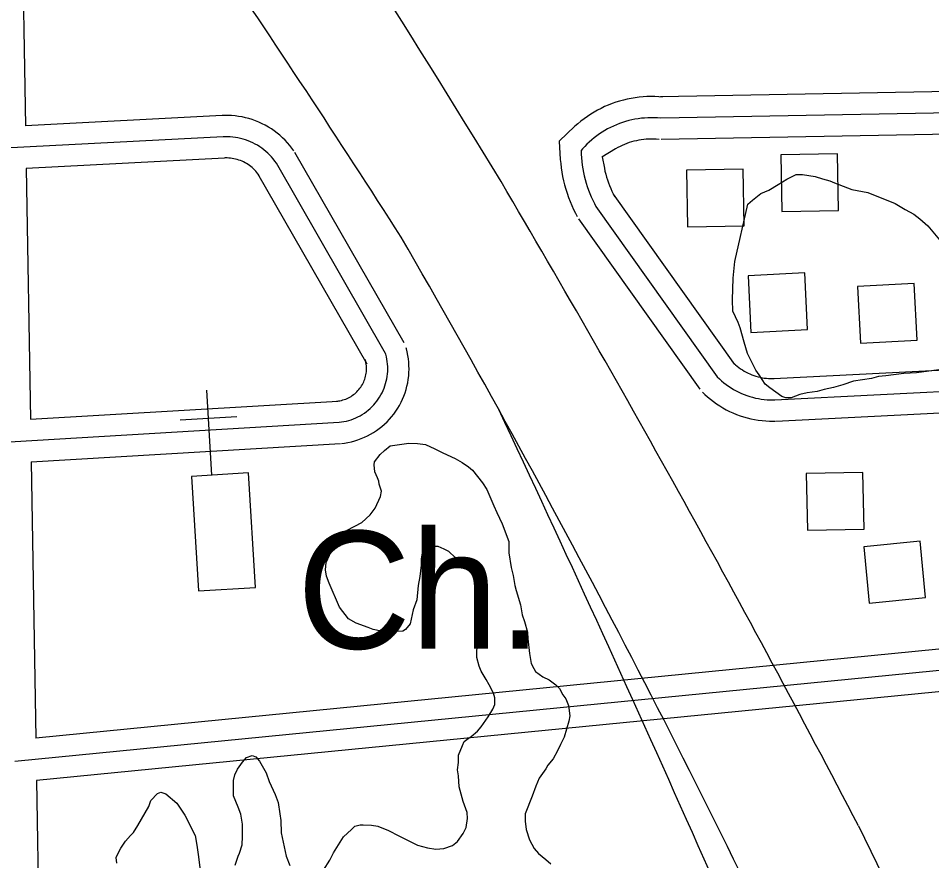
# Model space of a CAD drawing. Extents: x 3313442 to 3351311, y 721974 to 747360.
# Drawn here: x 3333648 to 3334293, y 736632 to 737227 of the extents above; entities that cross this region are included whole.
import ezdxf

# ---------------------------------------------------------------- set-up
doc = ezdxf.new("R2010")
doc.units = 0
for name, color, linetype in [('V-BLDG-OTLN', 7, 'Continuous'), ('V-ROAD-CNTR', 7, 'Continuous'), ('V-SITE-OTLN', 7, 'Continuous'), ('V-SITE-OTLN-IDEN', 7, 'Continuous'), ('V-SITE-VEGE', 7, 'Continuous')]:
    doc.layers.add(name, color=color, linetype=linetype)

msp = doc.modelspace()

# ---------------------------------------------------------------- linework, layer by layer
at = {"layer": 'V-BLDG-OTLN'}
for points in [[(3334226.31, 737130.86), (3334186.32, 737130.12), (3334187.05, 737090.13), (3334227.04, 737090.86)], [(3334159.78, 737120.18), (3334119.79, 737119.45), (3334120.52, 737079.45), (3334160.52, 737080.19)], [(3334165.23, 737004.92), (3334205.18, 737006.94), (3334203.16, 737046.89), (3334163.21, 737044.87)], [(3334242.49, 736997.43), (3334282.44, 736999.45), (3334280.42, 737039.4), (3334240.47, 737037.38)], [(3333815.8, 736825.01), (3333810.81, 736905.85), (3333770.58, 736903.37), (3333775.57, 736822.53)], [(3334244.31, 736906.17), (3334204.32, 736905.44), (3334205.05, 736865.44), (3334245.04, 736866.18)], [(3334248.7, 736813.96), (3334288.51, 736817.87), (3334284.59, 736857.68), (3334244.79, 736853.77)]]:
    msp.add_lwpolyline(points, close=True, dxfattribs=at)
at = {"layer": 'V-ROAD-CNTR'}
for points in [[(3333650.81, 737299.98), (3333653.35, 737150.66)], [(3334535.31, 737179.01), (3334101.35, 737171.05)], [(3334102.86, 737171), (3334100.32, 737171.21), (3334097.51, 737171.34), (3334094.71, 737171.37), (3334091.9, 737171.31), (3334089.1, 737171.14), (3334086.3, 737170.88), (3334083.52, 737170.52), (3334080.75, 737170.06), (3334078, 737169.51), (3334075.27, 737168.86), (3334072.56, 737168.11), (3334069.88, 737167.27), (3334067.23, 737166.34), (3334064.62, 737165.32), (3334062.04, 737164.2), (3334059.51, 737163), (3334057.02, 737161.7), (3334054.57, 737160.32), (3334052.18, 737158.85), (3334049.83, 737157.31), (3334047.55, 737155.67), (3334045.32, 737153.97), (3334043.15, 737152.18), (3334041.05, 737150.32), (3334030, 737139.83)], [(3334550.63, 737164.28), (3334101.63, 737156.05)], [(3333792.17, 737157.92), (3333653.35, 737150.66)], [(3333842.67, 737133.08), (3333841.4, 737134.85), (3333839.86, 737136.82), (3333838.23, 737138.72), (3333836.53, 737140.54), (3333834.74, 737142.29), (3333832.88, 737143.97), (3333830.96, 737145.56), (3333828.97, 737147.06), (3333826.9, 737148.48), (3333824.79, 737149.81), (3333822.61, 737151.05), (3333820.39, 737152.19), (3333818.12, 737153.23), (3333815.8, 737154.17), (3333813.45, 737155.02), (3333811.06, 737155.76), (3333808.65, 737156.4), (3333806.21, 737156.93), (3333803.74, 737157.36), (3333801.26, 737157.67), (3333798.77, 737157.89), (3333796.28, 737157.99), (3333793.83, 737157.99), (3333792.4, 737157.93)], [(3334101.63, 737156.05), (3334099.35, 737156.24), (3334097.08, 737156.34), (3334094.79, 737156.37), (3334092.51, 737156.32), (3334090.24, 737156.18), (3334087.96, 737155.97), (3334085.7, 737155.68), (3334083.45, 737155.31), (3334081.21, 737154.86), (3334078.99, 737154.33), (3334076.79, 737153.72), (3334074.62, 737153.04), (3334072.47, 737152.28), (3334070.34, 737151.45), (3334068.25, 737150.54), (3334066.19, 737149.56), (3334064.16, 737148.51), (3334062.18, 737147.39), (3334060.23, 737146.2), (3334058.33, 737144.94), (3334056.47, 737143.61), (3334054.66, 737142.23), (3334052.9, 737140.77), (3334051.19, 737139.26), (3334049.54, 737137.69), (3334047.94, 737136.06), (3334046.4, 737134.38), (3334045.49, 737133.32)], [(3334535.96, 737149.01), (3334101.9, 737141.05)], [(3333792.96, 737142.94), (3333638.61, 737134.87)], [(3333830.47, 737124.35), (3333829.4, 737125.85), (3333828.25, 737127.31), (3333827.05, 737128.71), (3333825.79, 737130.07), (3333824.46, 737131.36), (3333823.09, 737132.6), (3333821.66, 737133.78), (3333820.18, 737134.9), (3333818.66, 737135.95), (3333817.09, 737136.93), (3333815.48, 737137.85), (3333813.83, 737138.69), (3333812.15, 737139.46), (3333810.44, 737140.16), (3333808.69, 737140.79), (3333806.93, 737141.34), (3333805.14, 737141.81), (3333803.33, 737142.2), (3333801.5, 737142.52), (3333799.67, 737142.76), (3333797.82, 737142.91), (3333795.97, 737142.99), (3333794.12, 737142.99), (3333792.96, 737142.94)], [(3334100.4, 737141.1), (3334098.39, 737141.27), (3334096.64, 737141.35), (3334094.88, 737141.37), (3334093.13, 737141.33), (3334091.37, 737141.22), (3334089.63, 737141.06), (3334087.88, 737140.84), (3334086.15, 737140.55), (3334084.43, 737140.2), (3334082.72, 737139.8), (3334081.03, 737139.33), (3334079.36, 737138.81), (3334077.7, 737138.22), (3334076.07, 737137.58), (3334074.46, 737136.88), (3334072.87, 737136.13), (3334071.31, 737135.32), (3334069.78, 737134.46), (3334060.14, 737128.56)], [(3334030, 737139.83), (3334030.75, 737127.03), (3334031.02, 737123.98), (3334031.38, 737120.95), (3334031.84, 737117.92), (3334032.39, 737114.91), (3334033.03, 737111.92), (3334033.77, 737108.95), (3334034.6, 737106), (3334035.51, 737103.08), (3334036.52, 737100.19), (3334037.61, 737097.33), (3334038.8, 737094.51), (3334040.06, 737091.72), (3334041.41, 737088.99), (3334042.59, 737086.76)], [(3333793.74, 737127.96), (3333653.86, 737120.65)], [(3333818.28, 737115.61), (3333817.39, 737116.85), (3333816.65, 737117.8), (3333815.87, 737118.71), (3333815.05, 737119.59), (3333814.19, 737120.43), (3333813.29, 737121.24), (3333812.36, 737122.01), (3333811.4, 737122.73), (3333810.41, 737123.41), (3333809.4, 737124.05), (3333808.35, 737124.65), (3333807.28, 737125.2), (3333806.18, 737125.7), (3333805.07, 737126.15), (3333803.94, 737126.56), (3333802.79, 737126.92), (3333801.63, 737127.22), (3333800.45, 737127.48), (3333799.27, 737127.68), (3333798.07, 737127.84), (3333796.87, 737127.94), (3333795.67, 737127.99), (3333794.41, 737127.99), (3333793.51, 737127.95)], [(3333920.51, 736997.52), (3333843.49, 737131.81)], [(3334045.49, 737133.32), (3334045.56, 737130.73), (3334045.71, 737128.13), (3334045.94, 737125.54), (3334046.25, 737122.96), (3334046.64, 737120.39), (3334047.1, 737117.84), (3334047.65, 737115.3), (3334048.28, 737112.77), (3334048.98, 737110.27), (3334049.76, 737107.79), (3334050.61, 737105.34), (3334051.54, 737102.91), (3334052.54, 737100.51), (3334053.62, 737098.15), (3334054.77, 737095.82), (3334055.85, 737093.78)], [(3334060.37, 737128.7), (3334061.82, 737120.76), (3334062.27, 737118.68), (3334062.78, 737116.6), (3334063.36, 737114.54), (3334064, 737112.51), (3334064.7, 737110.49), (3334065.46, 737108.49), (3334066.29, 737106.52), (3334067.18, 737104.57), (3334068.13, 737102.65), (3334069.1, 737100.81)], [(3333907.5, 736990.06), (3333830.47, 737124.35)], [(3333653.86, 737120.65), (3333656.86, 736943.75)], [(3333894.48, 736982.59), (3333817.46, 737116.88)], [(3334068.06, 737102.49), (3334153.73, 736982.32)], [(3334055.85, 737093.78), (3334141.52, 736973.61)], [(3334043.63, 737085.07), (3334129.3, 736964.9)], [(3333876.47, 736926.65), (3333878.55, 736926.9), (3333880.95, 736927.3), (3333883.32, 736927.81), (3333885.68, 736928.43), (3333888, 736929.16), (3333890.28, 736929.99), (3333892.53, 736930.93), (3333894.73, 736931.97), (3333896.88, 736933.11), (3333898.97, 736934.34), (3333901.01, 736935.67), (3333902.98, 736937.09), (3333904.89, 736938.6), (3333906.72, 736940.2), (3333908.48, 736941.88), (3333910.16, 736943.64), (3333911.76, 736945.47), (3333913.27, 736947.38), (3333914.7, 736949.35), (3333916.03, 736951.39), (3333917.26, 736953.48), (3333918.4, 736955.63), (3333919.44, 736957.83), (3333920.38, 736960.07), (3333921.21, 736962.36), (3333921.94, 736964.68), (3333922.56, 736967.03), (3333923.08, 736969.41), (3333923.48, 736971.81), (3333923.77, 736974.22), (3333923.95, 736976.64), (3333924.02, 736979.08), (3333923.98, 736981.51), (3333923.83, 736983.94), (3333923.57, 736986.35), (3333923.19, 736988.76), (3333922.71, 736991.14), (3333922.14, 736993.38), (3333921.93, 736994.15)], [(3333874.68, 736941.54), (3333876.41, 736941.75), (3333878.13, 736942.04), (3333879.83, 736942.4), (3333881.52, 736942.85), (3333883.18, 736943.37), (3333884.82, 736943.97), (3333886.43, 736944.64), (3333888.01, 736945.38), (3333889.55, 736946.2), (3333891.05, 736947.09), (3333892.51, 736948.04), (3333893.93, 736949.06), (3333895.3, 736950.14), (3333896.61, 736951.29), (3333897.87, 736952.49), (3333899.08, 736953.75), (3333900.22, 736955.07), (3333901.31, 736956.44), (3333902.33, 736957.85), (3333903.28, 736959.31), (3333904.17, 736960.81), (3333904.99, 736962.35), (3333905.73, 736963.93), (3333906.41, 736965.54), (3333907.01, 736967.18), (3333907.53, 736968.84), (3333907.97, 736970.53), (3333908.34, 736972.23), (3333908.63, 736973.95), (3333908.84, 736975.68), (3333908.97, 736977.42), (3333909.02, 736979.17), (3333908.99, 736980.91), (3333908.88, 736982.65), (3333908.69, 736984.39), (3333908.42, 736986.11), (3333908.08, 736987.82), (3333907.65, 736989.51), (3333907.5, 736990.06)], [(3334181.33, 736972.38), (3334539.43, 736990.45)], [(3333872.88, 736956.43), (3333874.27, 736956.6), (3333875.31, 736956.77), (3333876.34, 736957), (3333877.36, 736957.27), (3333878.37, 736957.58), (3333879.36, 736957.94), (3333880.34, 736958.35), (3333881.3, 736958.8), (3333882.23, 736959.29), (3333883.14, 736959.83), (3333884.02, 736960.41), (3333884.88, 736961.03), (3333885.71, 736961.68), (3333886.5, 736962.38), (3333887.27, 736963.11), (3333888, 736963.87), (3333888.69, 736964.67), (3333889.35, 736965.5), (3333889.96, 736966.35), (3333890.54, 736967.23), (3333891.08, 736968.15), (3333891.58, 736969.08), (3333892.03, 736970.03), (3333892.44, 736971.01), (3333892.8, 736972), (3333893.11, 736973.01), (3333893.38, 736974.03), (3333893.6, 736975.05), (3333893.78, 736976.1), (3333893.91, 736977.15), (3333893.99, 736978.2), (3333894.02, 736979.26), (3333894, 736980.31), (3333893.93, 736981.37), (3333893.82, 736982.42), (3333893.66, 736983.46), (3333893.45, 736984.49), (3333893.16, 736985.64), (3333893.06, 736985.97)], [(3334152.01, 736984.32), (3334153.3, 736983.07), (3334154.41, 736982.05), (3334155.57, 736981.08), (3334156.76, 736980.16), (3334157.98, 736979.28), (3334159.24, 736978.45), (3334160.53, 736977.67), (3334161.85, 736976.94), (3334163.19, 736976.26), (3334164.56, 736975.63), (3334165.96, 736975.06), (3334167.37, 736974.53), (3334168.81, 736974.07), (3334170.25, 736973.66), (3334171.72, 736973.3), (3334173.2, 736973), (3334174.69, 736972.76), (3334176.18, 736972.58), (3334177.68, 736972.45), (3334179.19, 736972.38), (3334180.76, 736972.37), (3334181.74, 736972.39)], [(3334141.52, 736973.61), (3334143, 736972.15), (3334144.55, 736970.75), (3334146.14, 736969.41), (3334147.79, 736968.13), (3334149.48, 736966.92), (3334151.22, 736965.77), (3334153, 736964.69), (3334154.82, 736963.68), (3334156.68, 736962.74), (3334158.58, 736961.87), (3334160.5, 736961.08), (3334162.46, 736960.36), (3334164.44, 736959.71), (3334166.44, 736959.15), (3334168.47, 736958.66), (3334170.51, 736958.24), (3334172.57, 736957.91), (3334174.63, 736957.65), (3334176.71, 736957.48), (3334178.79, 736957.38), (3334180.87, 736957.37), (3334182.09, 736957.4)], [(3334182.09, 736957.4), (3334554.75, 736976.2)], [(3334131.02, 736962.9), (3334132.71, 736961.24), (3334134.68, 736959.45), (3334136.71, 736957.74), (3334138.82, 736956.11), (3334140.98, 736954.56), (3334143.2, 736953.1), (3334145.47, 736951.72), (3334147.8, 736950.43), (3334150.17, 736949.23), (3334152.59, 736948.12), (3334155.05, 736947.1), (3334157.54, 736946.18), (3334160.07, 736945.36), (3334162.63, 736944.64), (3334165.22, 736944.01), (3334167.82, 736943.48), (3334170.45, 736943.06), (3334173.08, 736942.73), (3334175.74, 736942.51), (3334178.39, 736942.39), (3334180.99, 736942.37), (3334182.43, 736942.4)], [(3334182.84, 736942.42), (3334540.09, 736960.44)], [(3333656.86, 736943.75), (3333873.8, 736956.51)], [(3333642.13, 736927.85), (3333874.68, 736941.54)], [(3333657.37, 736913.72), (3333875.56, 736926.57)], [(3333657.37, 736913.73), (3333660.68, 736718.81)], [(3334543.48, 736805.64), (3333660.68, 736718.81)], [(3334558.78, 736792.08), (3333645.96, 736702.29)], [(3334544.14, 736775.57), (3333661.19, 736688.72)], [(3333661.19, 736688.72), (3333664.58, 736489.39)], [(3334241.13, 736656.75), (3334501.61, 736121.65)]]:
    msp.add_lwpolyline(points, dxfattribs=at)
for centre, radius, start, end in [((3328750.99, 733946.05), 6120.05, 31.144316, 38.397058), ((3326142.52, 732091.08), 9234.58, 32.642557, 35.701546), ((3325539.05, 732126.08), 9810.86, 27.503396, 30.539605), ((3327432.96, 733323.46), 7491.02, 25.156914, 30.028411), ((3319864.02, 730304.61), 15608.84, 22.789562, 25.200353)]:
    msp.add_arc(centre, radius, start, end, dxfattribs=at)
at = {"layer": 'V-SITE-OTLN'}
for p, q in [((3333784.94, 736904.26), (3333781.25, 736964.14)), ((3333802.44, 736945.41), (3333762.52, 736942.95))]:
    msp.add_line(p, q, dxfattribs=at)
at = {"layer": 'V-SITE-VEGE'}
for points in [[(3334301.23, 736978.93), (3334282.04, 736976.43), (3334273.14, 736975.89), (3334260.5, 736974.38), (3334255.35, 736973.87), (3334250.21, 736972.42), (3334237.58, 736970.45), (3334230.1, 736968.04), (3334223.56, 736966.12), (3334217.01, 736964.66), (3334211.87, 736963.21), (3334204.85, 736962.22), (3334199.7, 736961.24), (3334193.63, 736958.85), (3334189.88, 736958.82), (3334187.06, 736959.73), (3334178.58, 736965.76), (3334175.28, 736968.54), (3334171.01, 736975.06), (3334168.64, 736978.33), (3334162.93, 736989.99), (3334160.52, 736997.94), (3334157.62, 737008.22), (3334156.19, 737011.96), (3334152.38, 737019.9), (3334152.31, 737027.86), (3334152.66, 737043.32), (3334153.97, 737055.05), (3334163.02, 737095.42), (3334166.27, 737098.25), (3334172.32, 737102.98), (3334177.93, 737105.37), (3334184.46, 737109.17), (3334190.52, 737112.97), (3334197.05, 737116.3), (3334201.73, 737116.34), (3334210.65, 737115), (3334215.81, 737113.17), (3334220.98, 737111.81), (3334224.27, 737110.43), (3334236.49, 737105.84), (3334247.75, 737103.59), (3334267.02, 737095.78), (3334274.09, 737091.62), (3334280.2, 737088.39), (3334284.45, 737085.14), (3334290.11, 737080.04), (3334299.57, 737068.87)], [(3333967.89, 736719.76), (3333972.31, 736723.65), (3333974.95, 736726.64), (3333979.93, 736733.79), (3333983.15, 736739.15), (3333984.61, 736742.43), (3333984.57, 736747.17), (3333983.66, 736750.42), (3333980.64, 736756.33), (3333978.54, 736760.16), (3333974.93, 736766.06), (3333973.42, 736769.61), (3333971.89, 736775.52), (3333971.86, 736779.68), (3333972.4, 736786.49), (3333972.36, 736790.94), (3333972.62, 736795.39), (3333973.18, 736799.54), (3333973.1, 736809.62), (3333972.14, 736818.21), (3333972.06, 736827.69), (3333971.15, 736830.95), (3333970.25, 736833.02), (3333967.85, 736836.26), (3333964.27, 736839.19), (3333961.58, 736841.84), (3333959.78, 736843.9), (3333956.5, 736846.24), (3333952.02, 736850.36), (3333948.75, 736852.11), (3333944.58, 736853.85), (3333941.62, 736853.83), (3333936.29, 736852.9), (3333933.64, 736850.8), (3333932.5, 736845.16), (3333932.54, 736840.72), (3333931.71, 736832.71), (3333930.58, 736826.47), (3333929.47, 736816.39), (3333926.86, 736809.25), (3333924.87, 736799.45), (3333921.64, 736795.28), (3333919.57, 736794.07), (3333907.42, 736793.98), (3333904.45, 736794.25), (3333898.81, 736795.39), (3333895.24, 736796.84), (3333886.62, 736799.74), (3333881.26, 736802.95), (3333874.97, 736811.2), (3333867.72, 736828.04), (3333865.9, 736833.07), (3333864.98, 736837.5), (3333865.53, 736842.55), (3333869.02, 736850.28), (3333876.93, 736862.5), (3333880.46, 736865.49), (3333890.79, 736870.91), (3333896.68, 736876.3), (3333900.2, 736881.07), (3333903.99, 736889.1), (3333904.55, 736892.96), (3333903.02, 736897.99), (3333902.71, 736900.06), (3333901.81, 736902.42), (3333899.99, 736906.56), (3333899.36, 736911.59), (3333899.64, 736913.67), (3333903.75, 736918.74), (3333906.69, 736921.73), (3333910.81, 736925.02), (3333923.84, 736926.91), (3333930.07, 736926.66), (3333935.71, 736925.82), (3333942.25, 736922.9), (3333947.91, 736919.98), (3333956.53, 736915.9), (3333961.6, 736913.28), (3333966.07, 736910.05), (3333968.75, 736907.7), (3333975.94, 736898.87), (3333978.94, 736894.15), (3333983.78, 736882.63), (3333985.89, 736877.9), (3333989.81, 736869.93), (3333994.35, 736857.52), (3333994.42, 736849.51), (3333995.98, 736839.15), (3333997.51, 736833.53), (3333998.75, 736826.43), (3333999.67, 736822.88), (3334002.72, 736812.82), (3334003.96, 736805.72), (3334005.48, 736800.99), (3334007.62, 736793.59), (3334007.95, 736788.86), (3334008.92, 736778.49), (3334010.16, 736771.38), (3334011.97, 736767.84), (3334013.17, 736765.78), (3334018.54, 736761.97)], [(3334018.54, 736761.97), (3334023, 736759.93), (3334027.48, 736756.41), (3334030.17, 736753.76), (3334032.57, 736749.33), (3334034.67, 736746.39), (3334036.49, 736741.66), (3334037.43, 736734.55), (3334036.87, 736730.69), (3334033.41, 736719.4), (3334030.78, 736714.34), (3334028.74, 736709.88), (3334025.82, 736704.22), (3334022, 736699.74), (3334020.54, 736697.07), (3334015.85, 736690.51), (3334013.53, 736684.86), (3334010.92, 736677.72), (3334005.98, 736665.23), (3334006.02, 736660.19), (3334006.66, 736654.27), (3334009.09, 736646.88), (3334012.4, 736640.98), (3334015.39, 736637.44), (3334020.47, 736633.04), (3334024.05, 736630.1)], [(3333863.72, 736625.55), (3333868.11, 736632.7), (3333870.73, 736637.76), (3333877.76, 736649.08), (3333883.35, 736654.17), (3333885.7, 736656.56), (3333889.54, 736657.48), (3333891.62, 736657.49), (3333897.55, 736657.24), (3333902, 736656.69), (3333909.44, 736653.49), (3333916.88, 736649.69), (3333929.98, 736643.28), (3333937.1, 736641.26), (3333943.04, 736640.42), (3333948.67, 736640.76), (3333954.58, 736642.88), (3333958.11, 736645.88), (3333962.22, 736651.54), (3333964.26, 736655.71), (3333965.39, 736661.94), (3333965.06, 736666.38), (3333962.33, 736674.07), (3333959.29, 736684.42), (3333958.93, 736692.12), (3333958.3, 736696.27), (3333958.85, 736701.61), (3333958.81, 736706.65), (3333961.72, 736713.49), (3333962.88, 736716.46), (3333965.83, 736718.56), (3333967.89, 736719.76)], [(3333801.44, 736629.2), (3333803.46, 736635.44), (3333804.34, 736637.53), (3333806.36, 736643.47), (3333806.61, 736649.4), (3333806.54, 736658), (3333805.3, 736665.1), (3333803.48, 736670.12), (3333800.15, 736678.1), (3333800.07, 736688.77), (3333801.22, 736692.93), (3333802.97, 736696.8), (3333806.49, 736701.86), (3333809.43, 736705.15), (3333813.27, 736706.37), (3333815.94, 736705.5), (3333818.64, 736702.56), (3333823.15, 736694.29), (3333825.27, 736688.08), (3333829.5, 736678.93), (3333831.62, 736673.32), (3333832.87, 736665.32), (3333833.5, 736660.58), (3333833.86, 736651.99), (3333837.26, 736635.42), (3333839.98, 736628.92)], [(3333717.84, 736630.6), (3333717.51, 736634.45), (3333719.55, 736638.92), (3333720.72, 736641), (3333723.94, 736646.07), (3333727.46, 736649.95), (3333729.52, 736652.04), (3333732.74, 736657.11), (3333740.34, 736670.51), (3333741.79, 736674.67), (3333746.49, 736679.75), (3333748.86, 736680.65), (3333752.42, 736679.5), (3333760.18, 736672.74), (3333765.88, 736664.49), (3333773.11, 736650.02), (3333774.35, 736643.21), (3333775.6, 736634.92), (3333777.83, 736615.97)]]:
    msp.add_lwpolyline(points, dxfattribs=at)

# ---------------------------------------------------------------- texts
at = {"layer": 'V-SITE-OTLN-IDEN'}
msp.add_text('Ch.', height=83, dxfattribs=at).set_placement((3333845.06, 736781.85))

doc.saveas('drawing.dxf')
